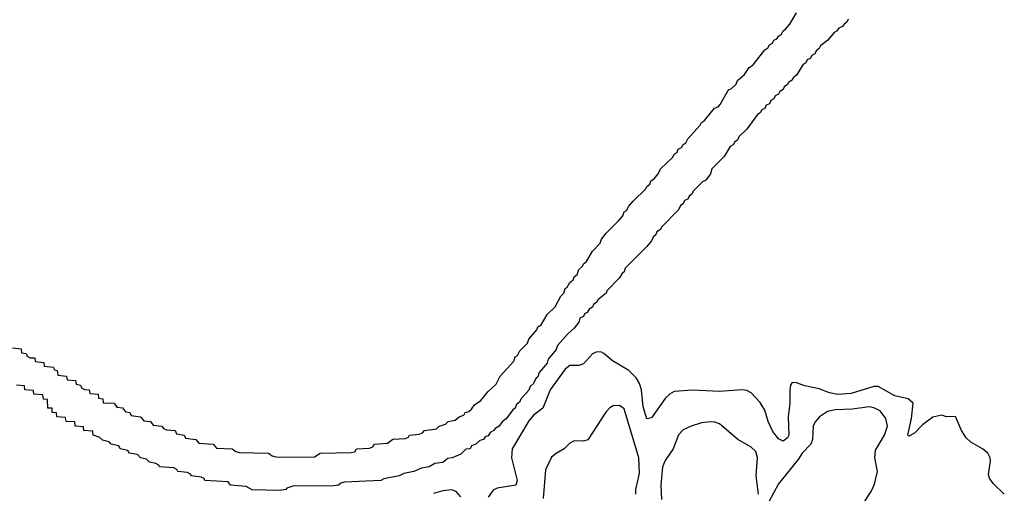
# Model space of a CAD drawing. Header units: inches. Extents: x 1694797 to 1849917, y 907313 to 1017959.
# Tile 740 of 834: x 1794345 to 1798685, y 997813 to 999901. Entities that reach past the tile are written whole.
import ezdxf

# ---------------------------------------------------------------- set-up
doc = ezdxf.new("R2010")
doc.units = ezdxf.units.IN
doc.header["$MEASUREMENT"] = 0
doc.layers.add('B7999', color=7, linetype='Continuous')

msp = doc.modelspace()

# ---------------------------------------------------------------- linework, layer by layer
at = {"layer": 'B7999', "color": 5}
for points, elevation in [([(1794314, 998454), (1794351.3, 998450), (1794352.7, 998432.7), (1794374, 998430), (1794378, 998418), (1794391, 998411), (1794412, 998410), (1794414, 998394), (1794452, 998390), (1794454, 998374), (1794494, 998370), (1794498, 998358), (1794510, 998354), (1794514, 998334), (1794552, 998330), (1794554, 998314), (1794592, 998310), (1794594, 998294), (1794614, 998290), (1794618, 998278), (1794631.1, 998271.1), (1794652, 998270), (1794654, 998254), (1794691.3, 998250), (1794692.7, 998232.7), (1794711.3, 998230), (1794712.7, 998212.7), (1794762, 998210), (1794773.2, 998193.2), (1794798, 998190), (1794812.4, 998172.4), (1794830.8, 998170), (1794836.9, 998156.9), (1794878, 998150), (1794892.5, 998132.5), (1794922, 998130), (1794933.2, 998113.2), (1794971.3, 998110), (1794979.6, 998099.6), (1794993, 998093), (1795030.7, 998090), (1795036, 998076), (1795070.7, 998070), (1795076, 998056), (1795122, 998050), (1795134.4, 998034.4), (1795198, 998030), (1795213, 998013), (1795282, 998010), (1795298, 997998), (1795313.7, 997993.7), (1795442, 997990), (1795458, 997978), (1795474.4, 997974.4), (1795590, 997972.3), (1795645.6, 997974.4), (1795670, 997990.1), (1795806.9, 997993.1), (1795823.2, 997996.8), (1795830, 998010.1), (1795887, 998013), (1795901.5, 998018.5), (1795909.5, 998030), (1795966.2, 998033.8), (1795990, 998051.7), (1796045.7, 998054.3), (1796058.6, 998061.4), (1796062.9, 998070), (1796106, 998074), (1796120.2, 998079.8), (1796129.4, 998090), (1796182, 998098), (1796194, 998110), (1796222.5, 998117.5), (1796234, 998130), (1796264.9, 998135.1), (1796282.7, 998150), (1796302.5, 998157.5), (1796309.6, 998170), (1796325.6, 998174.4), (1796336.2, 998183.8), (1796350, 998202.8), (1796378, 998222), (1796410, 998262), (1796445.5, 998294.5), (1796463, 998330), (1796524, 998396), (1796530, 998414.4), (1796539.2, 998420.8), (1796550, 998442), (1796584.4, 998475.6), (1796590, 998492.7), (1796625.6, 998534.4), (1796630, 998546.8), (1796643.8, 998556.2), (1796670, 998602), (1796705.1, 998634.9), (1796730, 998682), (1796744.2, 998695.8), (1796750, 998716.4), (1796758, 998722), (1796770, 998743), (1796785.2, 998754.8), (1796790, 998767.3), (1796802, 998778), (1796810, 998799.3), (1796825.8, 998814.2), (1796830, 998824.9), (1796844.5, 998835.5), (1796870, 998880.5), (1796904.5, 998915.5), (1796910, 998932.7), (1796930, 998960.4), (1796985.4, 999014.6), (1797003.5, 999036.5), (1797010, 999053.4), (1797019.8, 999060.2), (1797030, 999079.3), (1797050, 999101.6), (1797105.5, 999154.5), (1797110, 999164.9), (1797123.5, 999176.5), (1797127.7, 999190), (1797141.4, 999198.6), (1797159.3, 999220.7), (1797170, 999243), (1797224.5, 999295.5), (1797230, 999307.7), (1797242.9, 999317.1), (1797247.8, 999330), (1797262.7, 999337.3), (1797270, 999350.2), (1797282.2, 999357.8), (1797290, 999374.9), (1797344.5, 999435.5), (1797350, 999447.7), (1797364.1, 999455.9), (1797408.7, 999510), (1797423.9, 999516.1), (1797433.7, 999526.3), (1797470, 999592), (1797482.8, 999597.2), (1797502.8, 999617.2), (1797510, 999632.6), (1797540.4, 999659.6), (1797560.5, 999690), (1797578.4, 999701.6), (1797630, 999768.2), (1797643.4, 999776.6), (1797650, 999790.2), (1797663, 999797), (1797669.8, 999810), (1797683.3, 999816.7), (1797690, 999828.2), (1797702.9, 999837.1), (1797710, 999852.2), (1797721.4, 999858.6), (1797739.5, 999880.5), (1797770, 999931)], 480), ([(1797997.5, 999902.5), (1797991.8, 999890), (1797978.9, 999881.1), (1797972.3, 999870), (1797956.6, 999863.4), (1797946.4, 999850), (1797935.5, 999844.5), (1797908.2, 999810), (1797875.2, 999784.8), (1797870, 999774), (1797855.9, 999764.1), (1797850, 999749.8), (1797836.5, 999743.5), (1797830.2, 999730), (1797816.7, 999723.3), (1797810, 999709.8), (1797797.8, 999702.2), (1797770, 999656.2), (1797755, 999644.9), (1797750, 999634), (1797735, 999625), (1797730, 999615.6), (1797714.9, 999605.1), (1797710, 999592.3), (1797695.9, 999584.1), (1797690, 999572.3), (1797675.5, 999564.5), (1797670, 999552.3), (1797656, 999544), (1797650.2, 999530), (1797636.2, 999523.8), (1797630, 999509.8), (1797616.5, 999503.5), (1797610, 999489.8), (1797597.1, 999482.9), (1797550, 999418.4), (1797515.6, 999384.4), (1797510, 999369.8), (1797497.1, 999362.9), (1797490, 999348.5), (1797477.7, 999342.3), (1797450, 999298), (1797396.3, 999243.7), (1797390, 999221.2), (1797370, 999192.7), (1797354.6, 999185.4), (1797314.4, 999145.6), (1797310, 999132.7), (1797296.5, 999123.5), (1797290.2, 999110), (1797275.8, 999104.2), (1797270, 999089.7), (1797258, 999082), (1797250, 999062.9), (1797174.2, 998985.8), (1797170, 998976), (1797154.5, 998965.5), (1797150, 998953.2), (1797137.4, 998942.6), (1797130, 998925.6), (1797110, 998901.6), (1797014.5, 998805.5), (1797010, 998789.6), (1796999, 998781), (1796990, 998762.9), (1796934.1, 998705.9), (1796930, 998696), (1796894.1, 998665.9), (1796890, 998656), (1796874.7, 998645.3), (1796870, 998633.2), (1796855.1, 998624.9), (1796846.8, 998610), (1796835.3, 998604.7), (1796830, 998593.2), (1796814.9, 998585.1), (1796810, 998567), (1796790, 998540.9), (1796762.3, 998517.7), (1796715.6, 998464.4), (1796710, 998447.3), (1796674.8, 998405.2), (1796670, 998387.3), (1796634.9, 998345.1), (1796630, 998327.3), (1796620.3, 998319.7), (1796610, 998297.2), (1796595.8, 998284.2), (1796590, 998267.3), (1796552.8, 998227.2), (1796550, 998217.2), (1796535.4, 998204.6), (1796530, 998188), (1796518.4, 998181.6), (1796490, 998140.9), (1796472.1, 998127.9), (1796458.8, 998110), (1796440.7, 998099.3), (1796435.5, 998090), (1796419.1, 998080.9), (1796410, 998066.6), (1796397.1, 998062.9), (1796390.4, 998050), (1796373.7, 998046.3), (1796356.3, 998030), (1796337.5, 998022.5), (1796330.4, 998010), (1796312.6, 998007.4), (1796290, 997986.6), (1796252, 997970), (1796232.7, 997967.3), (1796210, 997949), (1796175.8, 997944.2), (1796150.8, 997930), (1796115.8, 997924.2), (1796082, 997910), (1796039.1, 997900.9), (1796018, 997890), (1795950, 997877.2), (1795938, 997870), (1795777.3, 997862.7), (1795761.4, 997858.6), (1795751.3, 997850), (1795730, 997846.3), (1795550, 997844.5), (1795523.5, 997836.5), (1795518, 997830), (1795490, 997826.3), (1795370, 997828.6), (1795343.7, 997843.7), (1795275.3, 997850), (1795264.7, 997864.7), (1795162, 997870), (1795158, 997878), (1795144.7, 997884.7), (1795102, 997890), (1795098, 997898), (1795084.7, 997904.7), (1795042, 997910), (1795038, 997918), (1795025.2, 997925.2), (1794962, 997930), (1794958, 997938), (1794945.2, 997945.2), (1794918, 997950), (1794904, 997964), (1794878, 997970), (1794864, 997984), (1794829, 997990), (1794822, 998002), (1794789, 998010), (1794782, 998022), (1794748.7, 998030), (1794740.4, 998040.4), (1794710, 998047), (1794699.3, 998059.3), (1794668.7, 998070), (1794667.3, 998087.3), (1794628, 998090), (1794626, 998106), (1794590, 998109.3), (1794588, 998128), (1794550, 998129.5), (1794548, 998148), (1794509, 998150), (1794508, 998168), (1794489.2, 998170), (1794488.4, 998188.4), (1794470, 998189.2), (1794467.3, 998227.3), (1794450, 998228.7), (1794447.3, 998247.3), (1794408, 998250), (1794406, 998266), (1794368.7, 998270), (1794367.3, 998287.3), (1794330.7, 998289.3)], 480), ([(1798685.4, 997810), (1798636.3, 997856.3), (1798619.5, 997879.5), (1798616.2, 997896.2), (1798624.1, 997955.9), (1798623.3, 997970), (1798613.2, 997990), (1798589.2, 998010), (1798538.4, 998038.4), (1798517.7, 998057.7), (1798496.7, 998090), (1798470, 998152), (1798431.1, 998151.1), (1798410, 998158), (1798370, 998149.7), (1798325.1, 998114.9), (1798290, 998078.8), (1798264.8, 998064.8), (1798259.6, 998070), (1798276.2, 998143.8), (1798283.9, 998210), (1798262.4, 998230), (1798203.2, 998243.2), (1798130, 998284.3), (1798110, 998283.6), (1798010, 998252.6), (1797950, 998249.5), (1797915.6, 998255.6), (1797870, 998274.3), (1797806.9, 998286.9), (1797770, 998300.5), (1797750, 998301.3), (1797742.3, 998290), (1797739.4, 998270), (1797739.5, 998210), (1797732.4, 998150), (1797735.2, 998070), (1797730, 998058.5), (1797710, 998043.2), (1797690, 998053), (1797665.7, 998085.7), (1797644.3, 998130), (1797630, 998179.7), (1797610, 998213.5), (1797570, 998256.1), (1797550, 998266.3), (1797530, 998269.8), (1797430, 998261.5), (1797311.7, 998268.3), (1797230, 998262), (1797210, 998250.8), (1797190, 998230.8), (1797130, 998146.4), (1797110, 998141.3), (1797094.3, 998194.3), (1797086.7, 998270), (1797077.4, 998297.4), (1797062.2, 998322.2), (1797030, 998354.6), (1796957.8, 998397.8), (1796919.6, 998430), (1796910, 998435.6), (1796890, 998436.5), (1796870, 998428), (1796830, 998383.8), (1796810, 998377), (1796770, 998377.3), (1796750, 998360.7), (1796684.3, 998270), (1796651.2, 998188.8), (1796610, 998157.8), (1796590, 998133.5), (1796515.5, 998010), (1796513.4, 997970), (1796538.3, 997870), (1796532.1, 997850), (1796450, 997836.7), (1796432.7, 997827.3), (1796410, 997795.8)], 520), ([(1797060.6, 997810), (1797060.8, 997830), (1797077.7, 997902.3), (1797074.7, 997970), (1797010, 998186.3), (1796990, 998200.9), (1796961.7, 998198.3), (1796946.7, 998190), (1796929.3, 998170.7), (1796850, 998049.4), (1796830, 998042.7), (1796790, 998044), (1796770, 998034), (1796746, 998010), (1796710, 997989.5), (1796690, 997972.3), (1796663.8, 997916.2), (1796652.9, 997790)], 540), ([(1798064.5, 997770), (1798098.8, 997821.1), (1798113.2, 997853.2), (1798125.9, 997910), (1798114.9, 997970), (1798117, 998003), (1798157, 998070), (1798170.5, 998110), (1798163.5, 998143.5), (1798137.6, 998177.6), (1798110.7, 998190.7), (1798090, 998193.8), (1798016.5, 998183.5), (1797939.2, 998180.8), (1797905.9, 998174.1), (1797870.2, 998149.8), (1797851.2, 998128.8), (1797842.8, 998110), (1797839.4, 998050), (1797832.8, 998030), (1797793.8, 997990), (1797777.2, 997962.8), (1797690, 997855.2), (1797646.7, 997773.3)], 540), ([(1797601.5, 997810), (1797591.6, 997890), (1797598.2, 997970), (1797590, 997998.3), (1797570, 998016.4), (1797510.8, 998050.8), (1797430, 998119.1), (1797410, 998127.2), (1797390, 998128.6), (1797350, 998124.5), (1797304.9, 998110), (1797270, 998093.7), (1797250, 998071.6), (1797225.5, 998010), (1797190, 997958.7), (1797178.7, 997930), (1797171.8, 997850), (1797173.7, 997786.3)], 540), ([(1796290, 997798), (1796270, 997821.9), (1796250, 997828.7), (1796210, 997824.1), (1796170, 997812.8)], 520)]:
    msp.add_lwpolyline(points, dxfattribs=dict(at, elevation=elevation))

doc.saveas('drawing.dxf')
